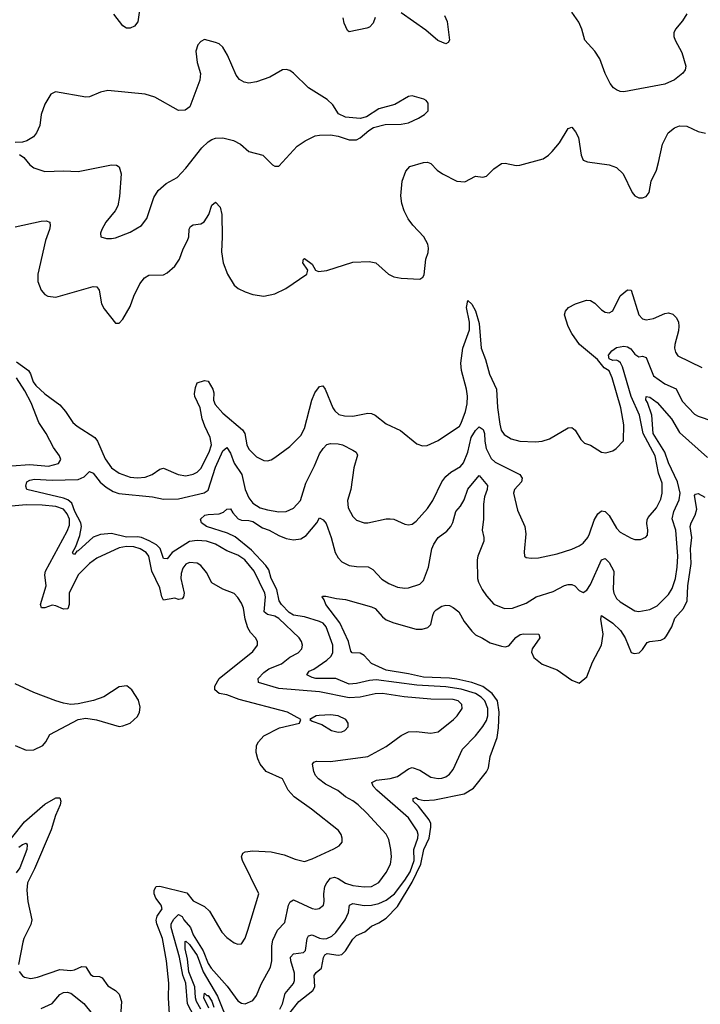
# Model space of a CAD drawing. Header units: inches. Extents: x 1694797 to 1849917, y 907313 to 1017959.
# Tile 762 of 834: x 1816234 to 1819902, y 974116 to 979420. Entities that reach past the tile are written whole.
import ezdxf

# ---------------------------------------------------------------- set-up
doc = ezdxf.new("R2010")
doc.units = ezdxf.units.IN
doc.header["$MEASUREMENT"] = 0
doc.layers.add('B8917', color=7, linetype='Continuous')

msp = doc.modelspace()

# ---------------------------------------------------------------- linework, layer by layer
at = {"layer": 'B8917', "color": 5}
for points, elevation in [([(1816886.3, 979510), (1816871.1, 979408.9), (1816853.9, 979386.1), (1816830, 979374), (1816810, 979375.1), (1816790, 979387.1), (1816741.5, 979450)], 720), ([(1818522.8, 979442.8), (1818538, 979410), (1818550.3, 979310), (1818543.1, 979296.9), (1818530.2, 979289.8), (1818487.9, 979307.9), (1818423.5, 979363.5), (1818290, 979457.8)], 720), ([(1819830, 979452.7), (1819806.1, 979413.9), (1819768, 979370), (1819759.1, 979350), (1819759.3, 979330), (1819766.4, 979310), (1819803.2, 979243.2), (1819824.2, 979170), (1819820.3, 979150), (1819808.1, 979131.9), (1819763.6, 979096.4), (1819710, 979072.6), (1819490, 979030.9), (1819470, 979033.3), (1819450, 979042.7), (1819434, 979054), (1819416.1, 979076.1), (1819388.6, 979130), (1819360.4, 979210), (1819333.7, 979250), (1819280.3, 979310), (1819263.7, 979370), (1819246.6, 979406.6), (1819210, 979461.3)], 720), ([(1818150, 979432.3), (1818138.3, 979401.7), (1818119.4, 979380.6), (1818105.9, 979374.1), (1818010, 979355.6), (1818001.7, 979361.7), (1817982.3, 979402.3), (1817976.9, 979430)], 720), ([(1816233.8, 978693.8), (1816257.3, 978677.3), (1816290, 978638.8), (1816310, 978622.8), (1816370, 978603), (1816470, 978606.7), (1816550, 978602), (1816730, 978638.7), (1816756, 978636), (1816770, 978626.8), (1816781.7, 978590), (1816771.6, 978468.4), (1816762.9, 978417.1), (1816749, 978391), (1816699.3, 978330), (1816676.3, 978290), (1816670.8, 978270), (1816672, 978250), (1816702, 978242), (1816730, 978241.6), (1816750, 978244.4), (1816830, 978274.9), (1816890, 978310.6), (1816918.7, 978350), (1816957.2, 978462.7), (1816980.3, 978499.7), (1817023.1, 978536.9), (1817082.7, 978570), (1817130, 978620.7), (1817216.2, 978730), (1817250, 978762.4), (1817270, 978774), (1817290, 978781.3), (1817330, 978783.7), (1817386, 978770), (1817424, 978750), (1817470, 978710.5), (1817544.7, 978690), (1817597.6, 978637.6), (1817610, 978630.5), (1817630, 978630.6), (1817730, 978738.4), (1817772.2, 978767.8), (1817825.8, 978794.2), (1817850, 978799), (1817910, 978799.5), (1817950, 978792.4), (1818010, 978773), (1818050, 978773.4), (1818070, 978783), (1818116.3, 978823.7), (1818141.1, 978838.9), (1818204.7, 978855.3), (1818290, 978857.1), (1818330, 978863.8), (1818384, 978890), (1818415.3, 978910), (1818435.3, 978930), (1818435.3, 978970), (1818424.7, 978984.7), (1818412.1, 978992.1), (1818350, 979009.3), (1818330, 979006), (1818255.8, 978964.2), (1818170, 978939.5), (1818103.4, 978896.6), (1818070, 978887.6), (1817990, 978895.6), (1817953.1, 978913.1), (1817921.3, 978961.3), (1817891.8, 978990), (1817790, 979052.8), (1817710, 979132.3), (1817690, 979147), (1817670, 979152.3), (1817650, 979149.5), (1817582.8, 979110), (1817510, 979085.1), (1817470, 979078.4), (1817443.5, 979083.5), (1817418.6, 979098.6), (1817400.6, 979120.6), (1817354.5, 979230), (1817330, 979272.3), (1817310, 979289.3), (1817290, 979298), (1817230, 979312.7), (1817210, 979302), (1817194.4, 979285.6), (1817184, 979250), (1817190.7, 979190), (1817208.2, 979130), (1817204.7, 979095.3), (1817150.4, 978950), (1817126.7, 978933.3), (1817090, 978931.5), (1816962.5, 979002.5), (1816910, 979019.7), (1816710, 979038.7), (1816670, 979029.6), (1816610, 979004.2), (1816590, 979002), (1816427.9, 979032.1), (1816401.7, 979018.3), (1816370, 978965.2), (1816350.3, 978910), (1816343.8, 978850), (1816324.9, 978810), (1816308, 978790), (1816272.6, 978767.4), (1816250, 978759.7), (1816210, 978758.4)], 740), ([(1816210, 978304.5), (1816350, 978335), (1816376.3, 978336.3), (1816396.3, 978330), (1816399.5, 978310), (1816394.9, 978290), (1816373.1, 978230), (1816331.5, 978050), (1816331.8, 978010), (1816350, 977963), (1816370, 977939.3), (1816386.8, 977930), (1816430, 977925.5), (1816630, 977982.2), (1816650, 977980.3), (1816662.2, 977962.2), (1816675.3, 977890), (1816690, 977862), (1816750, 977784.7), (1816770, 977784.7), (1816790, 977806), (1816830, 977874.8), (1816849.7, 977930), (1816882.7, 977997.3), (1816907.8, 978030), (1816930, 978043.1), (1817010, 978046), (1817030, 978056.4), (1817070, 978093.1), (1817095.9, 978130), (1817114.9, 978185.1), (1817138.8, 978230), (1817145.8, 978250), (1817148.2, 978291.8), (1817154.3, 978305.7), (1817170, 978314.7), (1817210, 978319.7), (1817228.4, 978331.6), (1817253.1, 978370), (1817270, 978420.7), (1817290, 978436.3), (1817314.6, 978410), (1817324.4, 978370), (1817326.2, 978250), (1817321.8, 978170), (1817330.3, 978110), (1817354.6, 978050), (1817390, 977990.4), (1817411.5, 977971.5), (1817450, 977953.7), (1817490, 977940.3), (1817550, 977930.3), (1817610, 977943.7), (1817668.8, 977971.2), (1817781.7, 978050), (1817786.4, 978070), (1817759.7, 978110), (1817763.7, 978130), (1817770, 978133.4), (1817810, 978104), (1817828.4, 978070), (1817844.2, 978064.3), (1817889.6, 978069.6), (1818030, 978114.4), (1818118, 978118), (1818154, 978110), (1818221.6, 978050), (1818250, 978034.6), (1818290, 978027.6), (1818390, 978023), (1818407.5, 978032.5), (1818413.7, 978046.3), (1818423.1, 978130), (1818434.9, 978165.1), (1818437.7, 978190), (1818434, 978210), (1818412.8, 978250), (1818352.4, 978312.4), (1818327.1, 978347.1), (1818306.5, 978390), (1818294, 978430), (1818288.5, 978471.5), (1818296.1, 978550), (1818315.2, 978604.8), (1818336.2, 978630), (1818410, 978651.2), (1818432.1, 978652.1), (1818450, 978645.3), (1818484.6, 978610), (1818512.2, 978590), (1818590, 978550.2), (1818632.9, 978547.1), (1818690, 978576.5), (1818730, 978572.4), (1818750, 978577.6), (1818790, 978617.6), (1818830, 978645.3), (1818850, 978647.2), (1818910, 978635.3), (1818930, 978636.1), (1819054.5, 978670), (1819084.7, 978690), (1819104.4, 978710), (1819142.4, 978757.6), (1819190, 978833.4), (1819210, 978840.7), (1819230, 978815.5), (1819245.3, 978785.3), (1819260.2, 978690), (1819270, 978663.7), (1819293.6, 978653.6), (1819410, 978638.8), (1819450, 978624), (1819485.7, 978590), (1819534, 978490), (1819550, 978470.8), (1819570, 978460.5), (1819590, 978460.5), (1819610, 978468.2), (1819626.6, 978490), (1819637.6, 978550), (1819666, 978610), (1819677.4, 978650), (1819697.7, 978750), (1819729, 978811), (1819762.2, 978837.8), (1819790, 978847.7), (1819830, 978847.4), (1819890, 978818.7), (1819930, 978808.8)], 720), ([(1816216.9, 977576.9), (1816281.5, 977530), (1816293, 977513), (1816307.6, 977470), (1816322, 977450), (1816370, 977405.4), (1816450, 977345.8), (1816480.7, 977310), (1816521.6, 977250), (1816545, 977230), (1816639.1, 977170), (1816653.2, 977150), (1816694.5, 977054.5), (1816730, 977006.2), (1816770, 976977.7), (1816830, 976956.3), (1816870, 976952.7), (1816910, 976955.9), (1816948.2, 976970), (1816990, 976998.2), (1817010, 977003.8), (1817089.1, 976969.1), (1817130, 976962.8), (1817170, 976971.4), (1817190, 976982.1), (1817210, 977002.2), (1817256.2, 977090), (1817268.7, 977130), (1817261.5, 977170), (1817231.5, 977230), (1817217, 977270), (1817207.8, 977330), (1817177.8, 977390), (1817176.1, 977403.9), (1817181.1, 977438.9), (1817190, 977463), (1817230, 977476.5), (1817250, 977472.6), (1817274.5, 977430), (1817280.7, 977410), (1817279.6, 977370), (1817287.4, 977347.4), (1817330, 977299.5), (1817434.9, 977210), (1817447.4, 977190), (1817458.7, 977130), (1817470, 977106), (1817510, 977064.4), (1817550, 977044.9), (1817570, 977043.1), (1817590, 977048.5), (1817610, 977061.3), (1817690, 977121.5), (1817750, 977179.6), (1817770, 977218), (1817809.2, 977370), (1817825.7, 977410), (1817850, 977444.9), (1817867.7, 977447.7), (1817880.3, 977430), (1817921.3, 977330), (1817932.7, 977312.7), (1817954.1, 977294.1), (1817985.6, 977285.6), (1818030, 977284.7), (1818110, 977300.2), (1818130, 977298.5), (1818150, 977290.2), (1818210, 977243.2), (1818287.2, 977207.2), (1818374.9, 977134.9), (1818404.9, 977124.9), (1818430, 977127), (1818490, 977152.7), (1818603.9, 977230), (1818614.1, 977245.9), (1818637.4, 977310), (1818645.6, 977350), (1818647.5, 977392.5), (1818641.9, 977430), (1818615.3, 977530), (1818612, 977570), (1818622.5, 977650), (1818658.4, 977750), (1818657.7, 977790), (1818641.5, 977870), (1818650, 977906.8), (1818670, 977888.5), (1818690, 977852.4), (1818710, 977783.8), (1818721.9, 977650), (1818744.2, 977590), (1818766.6, 977510), (1818804.3, 977430), (1818809.6, 977330.4), (1818822, 977242), (1818829.1, 977209.1), (1818844.6, 977184.6), (1818882.8, 977162.8), (1818929, 977149), (1819014.8, 977145.2), (1819050, 977150.1), (1819090, 977162.6), (1819190, 977222), (1819210, 977223.1), (1819228.4, 977208.4), (1819258.9, 977158.9), (1819278.4, 977138.4), (1819310, 977128.5), (1819370, 977090.6), (1819392.9, 977087.1), (1819430, 977098), (1819449.1, 977110.9), (1819488.7, 977151.3), (1819490, 977238), (1819473.3, 977330), (1819427.2, 977490), (1819410, 977527.8), (1819384.2, 977544.2), (1819347.5, 977590), (1819251.2, 977670), (1819209.2, 977730), (1819190, 977768.2), (1819169.4, 977830), (1819175.3, 977850), (1819192.2, 977870), (1819230, 977890.1), (1819288.6, 977908.6), (1819310, 977906.8), (1819333.2, 977893.2), (1819370, 977856.9), (1819390, 977845.2), (1819410, 977841.5), (1819430, 977852.4), (1819470, 977932.4), (1819510, 977964.6), (1819530, 977963.8), (1819570, 977830.4), (1819590, 977808.9), (1819610, 977804), (1819650, 977810.2), (1819710, 977838), (1819730, 977841.5), (1819754.1, 977834.1), (1819773.4, 977813.4), (1819783.6, 977790), (1819786.5, 977770), (1819783.9, 977743.9), (1819764.4, 977670), (1819763.6, 977650), (1819769.1, 977629.1), (1819781.6, 977610), (1819910, 977546.7)], 680), ([(1817174.3, 974050), (1817139.1, 974119), (1817129, 974230), (1817113.2, 974273.2), (1817096.5, 974370), (1817049.9, 974530), (1817051, 974550), (1817065.9, 974574.1), (1817090, 974598.8), (1817110, 974588.7), (1817119.3, 974570), (1817154.9, 974530), (1817170.1, 974490), (1817223.9, 974403.9), (1817250, 974335.2), (1817266.5, 974310), (1817352.8, 974212.8), (1817410, 974134.6), (1817430, 974121.1), (1817450, 974117.7), (1817490, 974136.5), (1817510, 974163.7), (1817535, 974225), (1817585.2, 974314.8), (1817593.1, 974350), (1817592.3, 974430), (1817598.6, 974461.4), (1817624.3, 974515.7), (1817663.3, 974556.7), (1817683.5, 974650), (1817691.9, 974668.1), (1817710, 974678), (1817810, 974632.4), (1817830, 974628), (1817848.5, 974631.5), (1817870.9, 974650), (1817875.8, 974670), (1817874.1, 974710), (1817879.6, 974750), (1817889.1, 974770.9), (1817910, 974794.4), (1817930, 974799.8), (1817950, 974793.4), (1817990, 974768.6), (1818030, 974756.4), (1818090, 974747.9), (1818130, 974750.2), (1818170, 974772.6), (1818210, 974825.7), (1818232.5, 974870), (1818238.5, 974910), (1818234.8, 974950), (1818223.8, 975003.8), (1818210, 975032.6), (1818105.9, 975145.9), (1818058, 975190), (1818030, 975211.4), (1817990, 975232.5), (1817948.2, 975268.2), (1817881.6, 975301.6), (1817844.7, 975330), (1817828.7, 975348.7), (1817818.8, 975370), (1817811.6, 975410), (1817820, 975419.9), (1817834, 975426), (1817910, 975423.3), (1818110, 975450.2), (1818210, 975503.9), (1818290, 975564.5), (1818330, 975582.9), (1818370, 975585.6), (1818450, 975575.5), (1818490, 975583.6), (1818572.6, 975650), (1818592.4, 975670), (1818618.3, 975710), (1818617.7, 975730), (1818610, 975737.7), (1818596.9, 975750), (1818570, 975758.2), (1818450, 975758.8), (1818307.1, 975772.9), (1818190, 975790.7), (1818150, 975787.5), (1818069.7, 975770.3), (1818010, 975767.3), (1817850, 975798.9), (1817630, 975817.7), (1817520.5, 975850), (1817520.3, 975870), (1817550, 975903.7), (1817577.7, 975922.3), (1817644.4, 975950), (1817690, 975986), (1817734.7, 976010), (1817754.3, 976030), (1817758, 976050), (1817752.6, 976070), (1817740.4, 976090), (1817630, 976193.8), (1817610, 976207.2), (1817570, 976216.4), (1817552.6, 976230), (1817559.7, 976310), (1817555.2, 976330), (1817498.2, 976450), (1817447.6, 976510), (1817410, 976536.2), (1817350, 976558), (1817290, 976594.4), (1817240.5, 976610), (1817190, 976614), (1817150, 976608.1), (1817055.8, 976550), (1817030, 976515.7), (1817010, 976517.6), (1816990.7, 976570.7), (1816971, 976591), (1816932.2, 976612.2), (1816890, 976629.9), (1816870, 976633.7), (1816810, 976632.1), (1816730, 976652), (1816670, 976646.4), (1816630, 976632.3), (1816550, 976558.4), (1816543.1, 976556.9), (1816530, 976539.8), (1816521.8, 976541.8), (1816519.1, 976550), (1816537.4, 976582.6), (1816558.2, 976641.8), (1816568.1, 976690), (1816563.7, 976710), (1816530.9, 976770), (1816514.9, 976814.9), (1816493.5, 976833.5), (1816470, 976842.7), (1816272.3, 976890), (1816267.2, 976907.2), (1816273.3, 976930), (1816290, 976939.7), (1816315, 976945), (1816410, 976939.6), (1816550, 976943.8), (1816581.8, 976958.2), (1816610, 976986), (1816630, 976976.8), (1816668.9, 976928.9), (1816701.3, 976901.3), (1816738.8, 976878.8), (1816767.9, 976867.9), (1816950.1, 976850.1), (1817010, 976837), (1817090, 976839.5), (1817228, 976872), (1817250, 976885.2), (1817289.9, 977010), (1817330, 977096.9), (1817350, 977115.2), (1817370, 977085.7), (1817390.4, 977030.4), (1817431.6, 976970), (1817450.1, 976890), (1817470, 976844.7), (1817490, 976815.4), (1817530, 976790.1), (1817570, 976779.2), (1817630, 976769.5), (1817670, 976770.2), (1817710, 976789.2), (1817747.8, 976830), (1817776.8, 976923.2), (1817823.7, 977016.3), (1817850, 977080.4), (1817870, 977110.4), (1817890, 977131.8), (1817910, 977137.4), (1817950, 977134.3), (1817974, 977130), (1818030, 977101.3), (1818047.7, 977090), (1818054.6, 977074.6), (1818034.6, 977005.4), (1818018.4, 976890), (1818001, 976830), (1818004.4, 976790), (1818030, 976744.2), (1818050, 976724.6), (1818090, 976708.9), (1818110, 976709.1), (1818210, 976731.3), (1818230, 976731.6), (1818250, 976728.7), (1818310, 976701.6), (1818330, 976698.4), (1818350, 976703.1), (1818370, 976718.4), (1818432.6, 976787.4), (1818460.8, 976830), (1818508.9, 976930), (1818530, 976958.5), (1818558.1, 976981.9), (1818610, 977013), (1818626.8, 977033.2), (1818649.1, 977090), (1818667, 977170), (1818690, 977206.2), (1818710, 977225.9), (1818732, 977212), (1818739.3, 977190), (1818740.3, 977150), (1818747.8, 977110), (1818775.6, 977055.6), (1818796.7, 977036.7), (1818930.1, 976970.2), (1818941.8, 976950), (1818938.5, 976930), (1818900.8, 976890), (1818895.8, 976870), (1818917, 976777), (1818956.2, 976690), (1818961.6, 976650), (1818952.8, 976552.8), (1818954.8, 976530), (1818963.4, 976523.4), (1818990, 976519.5), (1819030, 976521.7), (1819130, 976543.1), (1819210, 976566.9), (1819250, 976584.9), (1819270, 976599.5), (1819295.1, 976630), (1819305.7, 976650), (1819330, 976724), (1819350, 976757.3), (1819370, 976774), (1819390, 976770.5), (1819410, 976748.4), (1819450, 976680.3), (1819470, 976658.9), (1819530, 976627.2), (1819550, 976620.3), (1819579.7, 976620.3), (1819607.9, 976632.1), (1819617.1, 976642.9), (1819619.7, 976670), (1819613.5, 976706.5), (1819614.9, 976725.1), (1819621.1, 976738.9), (1819665.1, 976790), (1819690, 976836.3), (1819696.2, 976870), (1819696.5, 976923.5), (1819676.5, 976976.5), (1819658.2, 977070), (1819594.3, 977190), (1819574.5, 977290), (1819529, 977390), (1819482.9, 977550), (1819472, 977572), (1819461.3, 977581.3), (1819450, 977586.8), (1819430, 977584.1), (1819410, 977593.3), (1819407.4, 977612.6), (1819424.6, 977635.4), (1819450, 977654), (1819490, 977660.5), (1819510, 977657.8), (1819526.8, 977646.8), (1819550, 977618.2), (1819570, 977604), (1819590, 977608), (1819610, 977601.1), (1819650, 977501.7), (1819710, 977459.2), (1819771.8, 977431.8), (1819804.7, 977364.7), (1819870, 977294.3), (1819890, 977283.5), (1819970, 977257.6)], 660), ([(1816190, 977016.8), (1816290, 977023.8), (1816390, 977014.1), (1816444.4, 977030), (1816455.7, 977050), (1816449.2, 977070), (1816416.2, 977116.2), (1816378, 977190), (1816337.6, 977250), (1816295.9, 977355.9), (1816261.6, 977421.6), (1816217.6, 977490)], 680), ([(1817635.7, 974090), (1817650, 974117.4), (1817665.5, 974174.5), (1817710, 974227.7), (1817715.7, 974244.3), (1817715.8, 974284.2), (1817695.7, 974350), (1817694.5, 974370), (1817710, 974386.8), (1817764.5, 974395.5), (1817775.3, 974404.7), (1817783.4, 974470), (1817790, 974484.5), (1817810, 974489.6), (1817850, 974472.3), (1817870, 974468.7), (1817890, 974470.8), (1817916.7, 974483.3), (1817937.8, 974502.2), (1817989, 974571), (1818005.5, 974610), (1818012.4, 974650), (1818030, 974659.4), (1818090, 974647.5), (1818130, 974649.1), (1818170, 974658.9), (1818210, 974676.3), (1818253.7, 974710), (1818310, 974784.7), (1818337.8, 974830), (1818359.8, 974890), (1818357.6, 974950), (1818379.1, 975010), (1818381.7, 975030), (1818377, 975050), (1818330, 975119.4), (1818159, 975270), (1818139.1, 975290), (1818131.5, 975310), (1818157, 975323), (1818230, 975332.4), (1818270, 975342.5), (1818330, 975384.2), (1818350, 975391.4), (1818390, 975377.6), (1818450, 975340.2), (1818490, 975333), (1818510, 975334), (1818530, 975341.6), (1818550, 975356.1), (1818570, 975381.3), (1818620.3, 975490), (1818690, 975562.9), (1818730, 975611.7), (1818750, 975644.2), (1818757.1, 975670), (1818757.6, 975710), (1818741.3, 975750), (1818721.6, 975770), (1818690, 975789.3), (1818613.6, 975813.6), (1818530, 975826.2), (1818374.1, 975834.1), (1818155.8, 975864.2), (1818119.4, 975860.6), (1818050, 975843.4), (1818010, 975840.8), (1817938.4, 975870), (1817831.1, 975871.1), (1817810, 975875.5), (1817782.4, 975890), (1817795.1, 975910), (1817818.8, 975921.2), (1817890.2, 975969.8), (1817911, 975989), (1817921.4, 976010), (1817922.7, 976050), (1817886.7, 976150), (1817870, 976168.7), (1817850, 976178.8), (1817770, 976203.1), (1817710, 976211.9), (1817686.5, 976226.5), (1817644.9, 976270), (1817632.3, 976290), (1817619.4, 976350), (1817589.6, 976409.6), (1817576.5, 976456.5), (1817560.3, 976480.3), (1817482.9, 976562.9), (1817394.8, 976634.8), (1817354.5, 976654.5), (1817241.2, 976690), (1817214, 976710), (1817208, 976730), (1817232.7, 976750), (1817250, 976755.2), (1817310, 976757.8), (1817332.8, 976767.2), (1817350, 976783), (1817370, 976785.5), (1817382.7, 976762.7), (1817411.3, 976731.3), (1817430, 976723.2), (1817470, 976722.2), (1817490, 976716.8), (1817542.3, 976682.3), (1817579, 976670), (1817630, 976640.5), (1817670, 976625.9), (1817710, 976618), (1817750, 976623.8), (1817778.1, 976641.9), (1817835.3, 976710), (1817850, 976736), (1817870, 976725.3), (1817886.6, 976706.6), (1817913.2, 976630), (1817934.3, 976550), (1817950, 976520.9), (1817970, 976499.6), (1818010, 976480.2), (1818050, 976474.4), (1818113.1, 976473.1), (1818138.2, 976458.2), (1818186, 976406), (1818223.1, 976383.1), (1818270, 976363.1), (1818310, 976357), (1818330, 976358.7), (1818390, 976379.5), (1818410, 976399.3), (1818437.2, 976470), (1818455.9, 976570), (1818465.2, 976594.8), (1818489.5, 976630.5), (1818535.3, 976664.7), (1818558.3, 976690), (1818569.3, 976710.7), (1818585, 976770), (1818610, 976798.5), (1818630, 976833.6), (1818649.3, 976890.7), (1818710, 976963.7), (1818755.4, 976910), (1818753.4, 976890), (1818738.9, 976850), (1818733.6, 976810), (1818734.3, 976730), (1818725.9, 976670), (1818736.4, 976630), (1818736.2, 976610), (1818703.9, 976530), (1818700.2, 976510), (1818702.2, 976410), (1818706, 976390), (1818726.2, 976350), (1818750, 976315.8), (1818790, 976272), (1818847.3, 976247.3), (1818890, 976249.2), (1818963.3, 976276.7), (1819018.4, 976310), (1819110, 976340.2), (1819170, 976372.5), (1819190, 976378.2), (1819210, 976377.2), (1819226, 976370), (1819250, 976345.5), (1819270, 976334.9), (1819290, 976347.2), (1819310, 976376.9), (1819368.7, 976510), (1819390, 976516.6), (1819410, 976495.6), (1819436.1, 976450), (1819432.7, 976350), (1819436.6, 976330), (1819450, 976302.2), (1819470, 976284.6), (1819550, 976235.8), (1819570, 976232.4), (1819630, 976242), (1819670, 976261.8), (1819730, 976322.8), (1819750, 976356.5), (1819768, 976410), (1819777.9, 976470), (1819780.1, 976530), (1819770.4, 976670), (1819750.4, 976730.4), (1819758.5, 976770), (1819787.4, 976832.6), (1819793.3, 976870), (1819778.5, 976930), (1819730, 977032.7), (1819710.6, 977090.6), (1819647.6, 977190), (1819640.1, 977290), (1819617.3, 977357.3), (1819608.2, 977371.8), (1819609.8, 977390.2), (1819630, 977385.8), (1819670, 977357.1), (1819747, 977270), (1819790, 977195.9), (1819941.3, 977061.3)], 640), ([(1817689.6, 974070), (1817738.9, 974130), (1817813.5, 974190), (1817825.1, 974210), (1817820.7, 974270), (1817832.3, 974287.7), (1817860.7, 974310), (1817871.5, 974368.5), (1817878.7, 974381.3), (1817890.7, 974389.3), (1817950, 974379.9), (1817970, 974383.6), (1817990, 974403.5), (1818030, 974467.1), (1818050, 974485.5), (1818094.2, 974505.8), (1818130, 974537.2), (1818170, 974553.9), (1818210, 974580.5), (1818270, 974642.9), (1818350, 974773.1), (1818396, 974870), (1818412.3, 974950), (1818440.2, 975010), (1818450.2, 975070.2), (1818449.6, 975090), (1818441.7, 975110), (1818383.5, 975183.5), (1818354.5, 975210), (1818354.8, 975225.2), (1818370, 975230.1), (1818381.7, 975221.7), (1818414, 975214), (1818470, 975216.8), (1818629.6, 975250), (1818680.6, 975279.4), (1818750, 975368.9), (1818760.7, 975390), (1818769, 975450), (1818806.6, 975553.4), (1818814.7, 975605.3), (1818818.7, 975690), (1818808.3, 975750), (1818781.1, 975790), (1818730, 975828.2), (1818670, 975849.5), (1818590, 975867.3), (1818550, 975873), (1818410, 975878), (1818330, 975896.7), (1818210, 975915.6), (1818130, 975951.5), (1818090, 975995.3), (1818070, 976007.7), (1818026.3, 976010), (1818018, 976018), (1818005.4, 976070), (1817958.9, 976170), (1817883.5, 976270), (1817875.6, 976295.6), (1817864, 976310), (1817866.3, 976313.7), (1817884.7, 976315.3), (1817941.1, 976301.1), (1817990, 976296.6), (1818130, 976257.7), (1818150, 976248.1), (1818190, 976203.5), (1818210, 976187.6), (1818250, 976170.8), (1818370, 976136.6), (1818403.3, 976136.7), (1818434.1, 976145.9), (1818450, 976162.4), (1818461, 976210), (1818468.3, 976230), (1818478.3, 976241.7), (1818510, 976260.6), (1818530, 976265.9), (1818550, 976263.9), (1818570, 976254.3), (1818600.4, 976230), (1818630, 976178.4), (1818670, 976125.2), (1818690, 976106), (1818728.8, 976088.8), (1818770, 976062.4), (1818830, 976045.2), (1818850, 976042.2), (1818870, 976046.2), (1818908.7, 976091.3), (1818931.7, 976108.3), (1818950, 976112.2), (1819031.3, 976110), (1819036.9, 976090), (1818996.6, 976030), (1818992.4, 976012.4), (1819004.2, 975984.2), (1819050, 975948.3), (1819130, 975917.3), (1819210, 975861.3), (1819250, 975844.9), (1819290, 975880.7), (1819321, 975959), (1819370.4, 976050), (1819379.2, 976110), (1819365.4, 976190), (1819370, 976210.3), (1819430, 976168.2), (1819471.9, 976130), (1819497.8, 976090), (1819530, 976010.3), (1819545, 976005), (1819572.6, 976010), (1819590, 976026.3), (1819615.8, 976064.2), (1819630, 976071), (1819690, 976076.9), (1819710, 976088.1), (1819719.9, 976100.1), (1819748.7, 976150), (1819764.4, 976195.6), (1819811.9, 976248.1), (1819830.3, 976290), (1819835, 976370), (1819852.8, 976490), (1819849.3, 976570), (1819855.7, 976630), (1819847.9, 976690), (1819852.4, 976710), (1819875.1, 976750), (1819883.3, 976783.3), (1819870, 976856.3), (1819875.6, 976864.4), (1819890, 976867.6), (1819927.2, 976847.2)], 620), ([(1817041.7, 974061.7), (1817035.9, 974150), (1817038.3, 974230), (1817024.9, 974350), (1817003.4, 974470), (1816973.2, 974550), (1816970.4, 974569.6), (1816974.7, 974590), (1817002, 974630), (1816997.4, 974650), (1816967.7, 974687.7), (1816959.8, 974710), (1816959.3, 974730), (1816969.7, 974750), (1816990, 974751.6), (1817135.3, 974715.3), (1817170, 974672.6), (1817230, 974642.3), (1817258.1, 974618.1), (1817324.3, 974504.3), (1817350, 974475.3), (1817390, 974447), (1817410, 974439.5), (1817430, 974441.6), (1817448.7, 974471.3), (1817464.7, 974515.3), (1817522.4, 974710), (1817434.9, 974890), (1817429.9, 974910), (1817437.7, 974930), (1817450, 974937.1), (1817490, 974942.4), (1817590, 974936.6), (1817660.5, 974920.5), (1817718.2, 974898.2), (1817770, 974885.3), (1817810, 974898.5), (1817926.8, 974953.2), (1817955.1, 974970), (1817971.6, 974990), (1817973, 975010), (1817966.3, 975030), (1817951.5, 975051.5), (1817806.9, 975166.9), (1817713.8, 975233.8), (1817682, 975270), (1817650.9, 975330), (1817562, 975370), (1817529.9, 975409.9), (1817517.7, 975437.7), (1817508.6, 975471.4), (1817511, 975510), (1817521, 975530), (1817550, 975562.3), (1817634.7, 975605.3), (1817742, 975630), (1817748.7, 975650), (1817677.2, 975690), (1817416.9, 975756.9), (1817350, 975783.7), (1817310, 975790.8), (1817285.6, 975810), (1817285.8, 975830), (1817308.9, 975871.1), (1817490, 976016), (1817515.4, 976050), (1817515.4, 976070), (1817505.1, 976090), (1817478.2, 976118.2), (1817463.4, 976143.4), (1817449.8, 976190), (1817440.3, 976250), (1817430, 976276.2), (1817410, 976307.6), (1817390, 976329.6), (1817330, 976352), (1817270, 976387), (1817241.5, 976441.5), (1817210, 976479.7), (1817190, 976492.3), (1817150, 976496.4), (1817130, 976486.9), (1817113.9, 976466.1), (1817104.2, 976435.8), (1817103.4, 976410), (1817120.4, 976330), (1817117.6, 976310), (1817110, 976299.3), (1817090, 976297.3), (1817070, 976303.8), (1817010, 976292.9), (1816999.6, 976310), (1816990, 976358.5), (1816946.9, 976450), (1816930, 976529.7), (1816915.5, 976550), (1816883.5, 976570), (1816850, 976579.4), (1816810, 976581.5), (1816770, 976575.3), (1816650, 976519.1), (1816610, 976489.9), (1816550, 976429), (1816501.4, 976330), (1816500.6, 976270), (1816494.6, 976245.4), (1816470, 976245.2), (1816430, 976263.1), (1816410, 976265.3), (1816370, 976250.9), (1816351.4, 976251.4), (1816346, 976270), (1816376.8, 976370), (1816369.2, 976429.2), (1816373, 976450), (1816490, 976664.3), (1816502.8, 976697.2), (1816502.1, 976730), (1816490, 976757.7), (1816470, 976782.7), (1816430, 976797.5), (1816355, 976805), (1816270, 976806.4), (1816170, 976796.9)], 680), ([(1816210.2, 975510.2), (1816270, 975485.3), (1816310, 975487.2), (1816358.4, 975510), (1816375.1, 975530), (1816396, 975570), (1816550, 975650.8), (1816590, 975656.3), (1816648.3, 975648.3), (1816770, 975613), (1816790, 975615.5), (1816830, 975630.8), (1816870, 975666.8), (1816880.9, 975690), (1816883.2, 975716.8), (1816874.9, 975754.9), (1816839, 975810), (1816811.9, 975831.9), (1816770, 975826.6), (1816687.7, 975772.3), (1816632, 975752), (1816550, 975735.1), (1816510, 975731.5), (1816470, 975737.4), (1816430, 975749.7), (1816310, 975796.3), (1816210, 975842.4)], 720), ([(1816190, 975011.1), (1816261.1, 975098.9), (1816370, 975194), (1816430, 975228.1), (1816450, 975228), (1816455.5, 975210), (1816452.6, 975190), (1816427.1, 975132.9), (1816404.4, 975055.6), (1816314.6, 974845.4), (1816276.6, 974770), (1816273, 974730), (1816278, 974670), (1816299.8, 974570), (1816294.3, 974545.7), (1816257.2, 974470), (1816252.1, 974450), (1816227.2, 974330)], 680), ([(1816230, 974962.3), (1816250, 974976.6), (1816270, 974983.1), (1816274.4, 974974.4), (1816272.8, 974950), (1816235.8, 974850), (1816215.9, 974824.1)], 660), ([(1817210.4, 974090), (1817187.5, 974130), (1817181.9, 974150), (1817177.6, 974210), (1817146.4, 974290), (1817138.2, 974358.2), (1817125.5, 974414.5), (1817126.4, 974453.6), (1817130, 974456.6), (1817150, 974438.4), (1817190, 974379.2), (1817222.8, 974290), (1817300.3, 974160.3), (1817363.3, 974003.3)], 640), ([(1816231.8, 974291.8), (1816249.1, 974269.1), (1816261.2, 974261.2), (1816293.8, 974253.8), (1816330, 974261.8), (1816450, 974303.4), (1816510, 974298.5), (1816530, 974302.1), (1816570, 974319.2), (1816590, 974317.2), (1816615.3, 974275.3), (1816630, 974266.7), (1816665.2, 974265.2), (1816678.5, 974258.5), (1816710, 974214.9), (1816750, 974189.1), (1816770.2, 974170), (1816783.5, 974130), (1816773.7, 973993.7)], 680), ([(1816350, 974093.9), (1816410, 974120.7), (1816450, 974168.4), (1816470, 974178.6), (1816490, 974181.7), (1816510, 974175.6), (1816580.3, 974120.3), (1816624.9, 974064.9)], 660), ([(1817254.3, 974094.3), (1817227.2, 974150), (1817230, 974176.2), (1817243.6, 974163.6), (1817250, 974163.1), (1817270, 974132.7), (1817280.9, 974100.9)], 620)]:
    msp.add_lwpolyline(points, dxfattribs=dict(at, elevation=elevation))
at = {"layer": 'B8917', "color": 5, "elevation": 680}
msp.add_lwpolyline([(1817910, 975675.1), (1817847.8, 975672.3), (1817832, 975670), (1817798, 975650), (1817810, 975641), (1817862.5, 975622.5), (1817914, 975590), (1817950, 975580.9), (1817970, 975583.6), (1817986, 975590), (1818004.5, 975610), (1818004.5, 975630), (1817992, 975650), (1817950, 975669.7)], close=True, dxfattribs=at)

doc.saveas('drawing.dxf')
